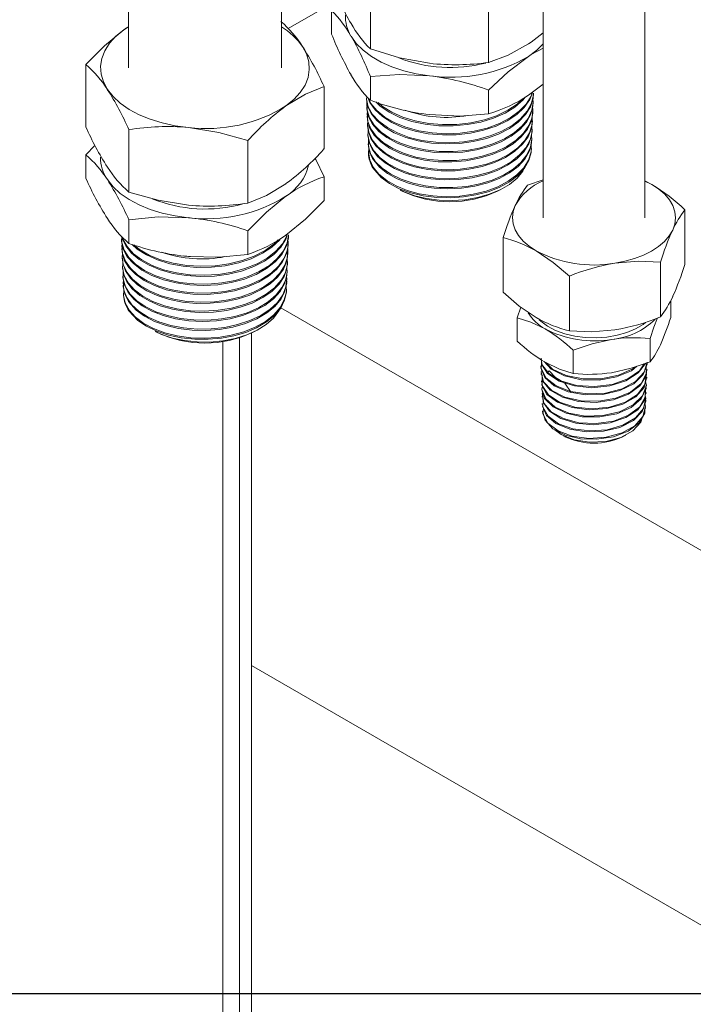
# Model space of a CAD drawing. Header units: millimetres. Extents: x 525 to 29324, y 175 to 20618.
# Tile 336 of 588: x 21077 to 21209, y 11751 to 11944. Entities that reach past the tile are written whole.
import ezdxf

# ---------------------------------------------------------------- set-up
doc = ezdxf.new("R2010")
doc.units = ezdxf.units.MM
doc.linetypes.add('SLD-Continua', pattern=[0])
doc.layers.add('COTAS', color=1, linetype='SLD-Continua')

msp = doc.modelspace()

# ---------------------------------------------------------------- linework, layer by layer
at = {"color": 7, "linetype": 'SLD-Continua', "lineweight": 18, "ltscale": 35}
for p, q in [((21097.92, 12044.53), (21097.92, 11935)), ((21127.92, 11935), (21127.92, 12044.48)), ((21179.28, 12017.16), (21179.28, 11905.61)), ((21199.28, 11905.61), (21199.28, 12018.33)), ((21145.4, 11938.73), (21145.4, 11950.98)), ((21139.19, 11948.46), (21129.26, 11942.73)), ((21139.19, 11948.46), (21129.26, 11942.73)), ((21139.19, 11948.46), (21129.26, 11942.73)), ((21139.19, 11948.46), (21129.26, 11942.73)), ((21139.19, 11948.46), (21129.26, 11942.73)), ((21139.19, 11948.46), (21129.26, 11942.73)), ((21168.61, 11936.06), (21168.61, 11948.32)), ((21137.78, 11946.22), (21137.78, 11941.59)), ((21097.92, 11943.06), (21097.01, 11942.46)), ((21089.54, 11923.41), (21089.54, 11935.66)), ((21145.4, 11933.29), (21145.4, 11928.66)), ((21136.29, 11919.09), (21136.29, 11931.34)), ((21168.61, 11930.62), (21168.61, 11925.99)), ((21179.28, 11931.82), (21176.42, 11929.63)), ((21144.61, 11929.15), (21144.62, 11928.9)), ((21177.34, 11927.98), (21177.35, 11928.24)), ((21177.41, 11929.78), (21177.42, 11930.04)), ((21144.68, 11927.35), (21144.69, 11927.09)), ((21177.28, 11926.18), (21177.28, 11926.43)), ((21144.75, 11925.54), (21144.76, 11925.29)), ((21177.21, 11924.38), (21177.22, 11924.63)), ((21097.99, 11910.65), (21097.99, 11922.9)), ((21144.82, 11923.74), (21144.83, 11923.49)), ((21177.14, 11922.57), (21177.15, 11922.83)), ((21121.36, 11908.49), (21121.36, 11920.74)), ((21144.89, 11921.94), (21144.9, 11921.68)), ((21177.07, 11920.77), (21177.08, 11921.02)), ((21091.33, 11919.78), (21089.54, 11917.97)), ((21144.95, 11920.13), (21144.96, 11919.88)), ((21177, 11918.97), (21177.01, 11919.22)), ((21089.54, 11917.97), (21089.54, 11913.34)), ((21145.02, 11918.33), (21145.03, 11918.17)), ((21136.29, 11913.65), (21136.29, 11909.02)), ((21176.26, 11912.01), (21179.28, 11913.06)), ((21200.63, 11912.13), (21199.28, 11912.82)), ((21199.28, 11912.78), (21200.63, 11912.13)), ((21151.25, 11911.04), (21151.63, 11910.85)), ((21170.37, 11910.85), (21170.99, 11911.16)), ((21207.14, 11896.45), (21207.14, 11907.18)), ((21097.99, 11905.21), (21097.99, 11900.57)), ((21121.36, 11903.05), (21121.36, 11898.42)), ((21096.53, 11901.39), (21096.54, 11901.13)), ((21129.33, 11902.02), (21129.34, 11902.28)), ((21171.43, 11890.98), (21171.43, 11901.72)), ((21096.6, 11899.58), (21096.61, 11899.33)), ((21129.26, 11900.22), (21129.27, 11900.47)), ((21096.67, 11897.78), (21096.68, 11897.53)), ((21108.72, 11898.11), (21110.08, 11897.99)), ((21129.19, 11898.42), (21129.2, 11898.67)), ((21096.73, 11895.98), (21096.74, 11895.73)), ((21129.12, 11896.61), (21129.13, 11896.87)), ((21202.31, 11886.16), (21202.31, 11896.89)), ((21096.8, 11894.18), (21096.81, 11893.92)), ((21129.05, 11894.81), (21129.06, 11895.07)), ((21184.45, 11883.42), (21184.45, 11894.16)), ((21096.87, 11892.37), (21096.88, 11892.12)), ((21128.92, 11891.21), (21128.93, 11891.46)), ((21128.99, 11893.01), (21128.99, 11893.26)), ((21096.94, 11890.57), (21096.95, 11890.42)), ((21127.82, 11887.96), (21639.71, 11592.53)), ((21127.82, 11887.96), (21639.71, 11592.53)), ((21127.82, 11887.96), (21639.71, 11592.53)), ((21127.82, 11887.96), (21639.71, 11592.53)), ((21127.82, 11887.96), (21639.71, 11592.53)), ((21127.82, 11887.96), (21639.71, 11592.53)), ((21174.93, 11888.07), (21174.22, 11885.99)), ((21204.35, 11889.38), (21204.35, 11886.04)), ((21174.22, 11885.99), (21174.22, 11881.43)), ((21103.17, 11883.29), (21103.55, 11883.1)), ((21119.71, 11882.06), (21119.71, 10629.4)), ((21119.71, 11882.06), (21119.71, 10629.4)), ((21119.71, 11882.06), (21119.71, 10629.4)), ((21119.71, 11882.06), (21119.71, 10629.4)), ((21119.71, 11882.06), (21119.71, 10629.4)), ((21119.71, 11882.06), (21119.71, 10629.4)), ((21122.06, 10632.67), (21122.06, 11882.99)), ((21122.06, 10632.67), (21122.06, 11882.99)), ((21122.06, 10632.67), (21122.06, 11882.99)), ((21122.06, 10632.67), (21122.06, 11882.99)), ((21122.06, 10632.67), (21122.06, 11882.99)), ((21122.06, 10632.67), (21122.06, 11882.99)), ((21122.28, 11883.1), (21122.89, 11883.41)), ((21200.28, 11881.92), (21200.28, 11877.35)), ((21116.45, 11881.32), (21116.45, 10627.52)), ((21116.45, 11881.32), (21116.45, 10627.52)), ((21116.45, 11881.32), (21116.45, 10627.52)), ((21116.45, 11881.32), (21116.45, 10627.52)), ((21116.45, 11881.32), (21116.45, 10627.52)), ((21116.45, 11881.32), (21116.45, 10627.52)), ((21185.21, 11879.61), (21185.21, 11875.05)), ((21178.85, 11876.56), (21178.86, 11876.35)), ((21178.91, 11875.08), (21178.91, 11874.87)), ((21199.63, 11874.12), (21199.63, 11874.33)), ((21199.68, 11875.6), (21199.69, 11875.81)), ((21178.96, 11873.59), (21178.97, 11873.39)), ((21199.57, 11872.64), (21199.58, 11872.85)), ((21179.02, 11872.12), (21179.03, 11871.91)), ((21179.08, 11870.63), (21179.08, 11870.42)), ((21199.51, 11871.16), (21199.52, 11871.36)), ((21179.13, 11869.15), (21179.14, 11868.95)), ((21199.4, 11868.19), (21199.41, 11868.4)), ((21199.46, 11869.68), (21199.46, 11869.88)), ((21179.19, 11867.67), (21179.2, 11867.46)), ((21183.21, 11862.86), (21183.59, 11862.67)), ((21194.98, 11862.67), (21195.52, 11862.94)), ((21122.06, 11817.79), (21639.71, 11519.03)), ((21122.06, 11817.79), (21639.71, 11519.03)), ((21122.06, 11817.79), (21639.71, 11519.03)), ((21122.06, 11817.79), (21639.71, 11519.03)), ((21122.06, 11817.79), (21639.71, 11519.03)), ((21122.06, 11817.79), (21639.71, 11519.03))]:
    msp.add_line(p, q, dxfattribs=at)
at = {"color": 7, "linetype": 'SLD-Continua', "lineweight": 18, "ltscale": 35, "flags": 128}
for points in [[(21089.54, 11935.66), (21093.2, 11939.34), (21097.01, 11942.46)], [(21097.01, 11942.46), (21095.45, 11941.2), (21094.2, 11939.83), (21093.27, 11938.38), (21092.67, 11936.87), (21092.42, 11935.33), (21092.53, 11933.78), (21092.98, 11932.25), (21093.77, 11930.78)], [(21097.01, 11942.46), (21097.54, 11942.83), (21097.92, 11943.05)], [(21176.42, 11939.71), (21176.97, 11940.08), (21179.28, 11941.89)], [(21141.59, 11941.25), (21142.62, 11939.82), (21143.96, 11938.48), (21145.59, 11937.25), (21147.49, 11936.16), (21149.61, 11935.22), (21151.94, 11934.44), (21154.41, 11933.85), (21157, 11933.45)], [(21128.83, 11927.54), (21130.38, 11928.8), (21131.63, 11930.17), (21132.56, 11931.62), (21133.16, 11933.13), (21133.41, 11934.67), (21133.31, 11936.22), (21132.86, 11937.74), (21132.07, 11939.22)], [(21145.4, 11938.73), (21151.08, 11936.99), (21157, 11935.9)], [(21168.61, 11936.06), (21172.44, 11937.5), (21176.42, 11939.71)], [(21176.42, 11937.26), (21178.05, 11938.48), (21179.28, 11939.7)], [(21176.42, 11937.26), (21176.97, 11937.61), (21179.28, 11938.85)], [(21168.61, 11930.62), (21172.44, 11934.23), (21176.42, 11937.26)], [(21145.4, 11933.29), (21151.08, 11933.72), (21157, 11933.45)], [(21093.77, 11930.78), (21094.89, 11929.37), (21096.31, 11928.06), (21098.02, 11926.87), (21099.99, 11925.82), (21102.18, 11924.92), (21104.55, 11924.2), (21107.06, 11923.66), (21109.68, 11923.32)], [(21136.29, 11931.34), (21132.63, 11929.83), (21128.83, 11927.54)], [(21177.27, 11930.29), (21176.69, 11928.81), (21175.6, 11927.26), (21174.14, 11925.87), (21172.25, 11924.62), (21170.1, 11923.59), (21167.62, 11922.77), (21165.03, 11922.21), (21162.25, 11921.9), (21159.52, 11921.86), (21156.75, 11922.1), (21154.17, 11922.58), (21151.72, 11923.33), (21149.6, 11924.28), (21147.74, 11925.45), (21146.31, 11926.75), (21145.27, 11928.21), (21144.87, 11929.22)], [(21145.01, 11929.07), (21145.5, 11928.05), (21146.67, 11926.62), (21148.21, 11925.36), (21150.16, 11924.24), (21152.36, 11923.35), (21154.88, 11922.67), (21157.49, 11922.25), (21160.28, 11922.09), (21163.02, 11922.2), (21165.77, 11922.59), (21168.32, 11923.21), (21170.73, 11924.11), (21172.8, 11925.19), (21174.59, 11926.49), (21175.95, 11927.91), (21176.92, 11929.49), (21177.13, 11930.18)], [(21144.64, 11929.15), (21144.63, 11928.88), (21144.99, 11927.37), (21145.82, 11925.88), (21147.06, 11924.53), (21148.73, 11923.28), (21150.7, 11922.24), (21153.02, 11921.38), (21155.51, 11920.78), (21158.22, 11920.42), (21160.93, 11920.33), (21163.73, 11920.51), (21166.37, 11920.95), (21168.93, 11921.65), (21171.2, 11922.57), (21173.25, 11923.73), (21174.89, 11925.04), (21176.18, 11926.52), (21177.01, 11928.07), (21177.4, 11929.72), (21177.39, 11930.04)], [(21177.36, 11929.79), (21177.33, 11929), (21176.8, 11927.36), (21175.84, 11925.83), (21174.43, 11924.39), (21172.69, 11923.13), (21170.55, 11922.03), (21168.21, 11921.18), (21165.6, 11920.54), (21162.92, 11920.18), (21160.12, 11920.08), (21157.42, 11920.25), (21154.75, 11920.69), (21152.33, 11921.36), (21150.09, 11922.28), (21148.21, 11923.37), (21146.65, 11924.67), (21145.54, 11926.06), (21144.84, 11927.57), (21144.65, 11928.9)], [(21144.74, 11928.29), (21144.72, 11928.24), (21144.74, 11926.72), (21145.23, 11925.19), (21146.14, 11923.76), (21147.51, 11922.41), (21149.22, 11921.24), (21151.32, 11920.22), (21153.63, 11919.45), (21156.22, 11918.9), (21158.87, 11918.61), (21161.66, 11918.59), (21164.35, 11918.83), (21167.03, 11919.34), (21169.46, 11920.08), (21171.72, 11921.08), (21173.61, 11922.25), (21175.2, 11923.62), (21176.35, 11925.09), (21177.09, 11926.7), (21177.36, 11928.31), (21177.29, 11928.87)], [(21175.76, 11929.23), (21175.37, 11928.73), (21173.76, 11927.33), (21171.84, 11926.15), (21169.56, 11925.14), (21167.09, 11924.39), (21164.38, 11923.87), (21161.66, 11923.63), (21158.83, 11923.66), (21156.15, 11923.95), (21153.53, 11924.51), (21151.19, 11925.3), (21149.07, 11926.32), (21147.34, 11927.51), (21146.48, 11928.36)], [(21146.91, 11928.19), (21147.75, 11927.43), (21149.58, 11926.29), (21151.78, 11925.32), (21154.18, 11924.59), (21156.84, 11924.1), (21159.55, 11923.87), (21162.38, 11923.92), (21165.09, 11924.23), (21167.76, 11924.81), (21170.17, 11925.62), (21172.38, 11926.69), (21174.22, 11927.92), (21175.37, 11929.01)], [(21177.3, 11927.98), (21177.31, 11927.55), (21176.9, 11925.95), (21176.03, 11924.37), (21174.75, 11922.94), (21173.05, 11921.61), (21171.05, 11920.5), (21168.71, 11919.58), (21166.22, 11918.91), (21163.51, 11918.48), (21160.8, 11918.32), (21158.02, 11918.43), (21155.41, 11918.79), (21152.88, 11919.42), (21150.64, 11920.27), (21148.65, 11921.34), (21147.05, 11922.56), (21145.81, 11923.95), (21145.04, 11925.41), (21144.7, 11926.95), (21144.71, 11927.09)], [(21144.82, 11926.38), (21144.76, 11926.07), (21144.89, 11924.52), (21145.47, 11923.05), (21146.52, 11921.61), (21147.94, 11920.33), (21149.78, 11919.18), (21151.88, 11918.25), (21154.31, 11917.52), (21156.85, 11917.04), (21159.59, 11916.81), (21162.3, 11916.86), (21165.04, 11917.17), (21167.59, 11917.73), (21170.03, 11918.55), (21172.15, 11919.56), (21174.01, 11920.81), (21175.45, 11922.18), (21176.52, 11923.71), (21177.12, 11925.28), (21177.28, 11926.93), (21177.23, 11927.22)], [(21177.27, 11926.18), (21177.27, 11926.15), (21176.96, 11924.5), (21176.22, 11922.96), (21175.01, 11921.46), (21173.44, 11920.14), (21171.47, 11918.96), (21169.27, 11918.01), (21166.76, 11917.27), (21164.16, 11916.79), (21161.4, 11916.57), (21158.7, 11916.61), (21155.99, 11916.92), (21153.5, 11917.48), (21151.15, 11918.29), (21149.15, 11919.29), (21147.43, 11920.5), (21146.14, 11921.82), (21145.24, 11923.29), (21144.8, 11924.78), (21144.81, 11925.29)], [(21144.9, 11924.46), (21144.81, 11923.87), (21145.06, 11922.37), (21145.77, 11920.88), (21146.88, 11919.51), (21148.44, 11918.24), (21150.3, 11917.17), (21152.52, 11916.27), (21154.92, 11915.61), (21157.57, 11915.19), (21160.24, 11915.04), (21163, 11915.15), (21165.64, 11915.51), (21168.21, 11916.15), (21170.52, 11917), (21172.61, 11918.09), (21174.33, 11919.34), (21175.71, 11920.78), (21176.64, 11922.28), (21177.14, 11923.9), (21177.18, 11925.51), (21177.17, 11925.57)], [(21177.17, 11924.38), (21177.01, 11923.1), (21176.35, 11921.5), (21175.28, 11920.02), (21173.76, 11918.64), (21171.93, 11917.45), (21169.74, 11916.43), (21167.36, 11915.65), (21164.72, 11915.11), (21162.06, 11914.83), (21159.29, 11914.81), (21156.65, 11915.06), (21154.06, 11915.57), (21151.74, 11916.3), (21149.61, 11917.28), (21147.87, 11918.41), (21146.45, 11919.73), (21145.48, 11921.13), (21144.93, 11922.65), (21144.88, 11923.49)], [(21168.61, 11925.99), (21162.93, 11925.56), (21157, 11925.83)], [(21121.36, 11920.74), (21115.64, 11922.35), (21109.68, 11923.32)], [(21144.96, 11922.57), (21144.9, 11921.71), (21145.26, 11920.18), (21146.06, 11918.76), (21147.3, 11917.39), (21148.9, 11916.19), (21150.89, 11915.14), (21153.11, 11914.32), (21155.62, 11913.71), (21158.21, 11913.37), (21160.95, 11913.27), (21163.63, 11913.45), (21166.3, 11913.89), (21168.75, 11914.56), (21171.05, 11915.49), (21173, 11916.6), (21174.67, 11917.92), (21175.9, 11919.34), (21176.74, 11920.9), (21177.12, 11922.48), (21177.07, 11923.59)], [(21177.08, 11922.58), (21177.03, 11921.65), (21176.49, 11920.09), (21175.49, 11918.55), (21174.11, 11917.18), (21172.31, 11915.92), (21170.25, 11914.88), (21167.87, 11914.04), (21165.35, 11913.45), (21162.64, 11913.11), (21159.97, 11913.03), (21157.24, 11913.22), (21154.7, 11913.66), (21152.26, 11914.35), (21150.14, 11915.25), (21148.27, 11916.37), (21146.81, 11917.62), (21145.72, 11919.03), (21145.09, 11920.48), (21144.94, 11921.69)], [(21145.01, 11921.08), (21145, 11921.05), (21145.02, 11919.51), (21145.48, 11918.04), (21146.4, 11916.6), (21147.71, 11915.31), (21149.43, 11914.13), (21151.43, 11913.16), (21153.77, 11912.37), (21156.24, 11911.84), (21158.92, 11911.55), (21161.59, 11911.53), (21164.31, 11911.77), (21166.87, 11912.26), (21169.33, 11913.01), (21171.49, 11913.96), (21173.41, 11915.14), (21174.94, 11916.46), (21176.1, 11917.94), (21176.81, 11919.48), (21177.08, 11921.1), (21177.02, 11921.63)], [(21177.02, 11920.77), (21177.02, 11920.24), (21176.58, 11918.63), (21175.71, 11917.13), (21174.39, 11915.69), (21172.73, 11914.43), (21170.69, 11913.32), (21168.43, 11912.45), (21165.9, 11911.79), (21163.3, 11911.4), (21160.55, 11911.26), (21157.9, 11911.38), (21155.27, 11911.77), (21152.86, 11912.39), (21150.63, 11913.26), (21148.74, 11914.3), (21147.16, 11915.55), (21145.78, 11917.24), (21145.15, 11918.68), (21145, 11919.88)], [(21145.11, 11919.07), (21145.02, 11918.46), (21145.26, 11916.98), (21145.96, 11915.5), (21147.06, 11914.16), (21148.6, 11912.9), (21150.44, 11911.85), (21152.63, 11910.96), (21155, 11910.31), (21157.62, 11909.9), (21160.25, 11909.74), (21162.98, 11909.85), (21165.58, 11910.22), (21168.13, 11910.84), (21170.4, 11911.69), (21172.47, 11912.77), (21174.16, 11914), (21175.52, 11915.42), (21176.44, 11916.91), (21176.94, 11918.51), (21176.98, 11920.07)], [(21176.95, 11918.97), (21176.96, 11918.44), (21176.51, 11916.83), (21175.64, 11915.34), (21174.33, 11913.9), (21172.68, 11912.65), (21170.64, 11911.55), (21168.5, 11910.72), (21166.12, 11910.08), (21163.66, 11909.68), (21161.07, 11909.5), (21158.42, 11909.58), (21155.77, 11909.91), (21153.34, 11910.49), (21151.07, 11911.31), (21149.13, 11912.31), (21147.48, 11913.52), (21145.86, 11915.43)], [(21136.29, 11913.65), (21134.66, 11917.02), (21134.51, 11917.29)], [(21175.57, 11915.25), (21175.33, 11914.77), (21174.19, 11913.4), (21172.68, 11912.16), (21170.85, 11911.1), (21168.74, 11910.22), (21166.43, 11909.56), (21163.96, 11909.14), (21161.43, 11908.97), (21158.9, 11909.04), (21156.44, 11909.36), (21154.13, 11909.91), (21152.03, 11910.68), (21151.27, 11911.07)], [(21093.77, 11913.08), (21094.89, 11911.68), (21096.31, 11910.37), (21098.02, 11909.17), (21099.99, 11908.12), (21102.18, 11907.23), (21104.55, 11906.5), (21107.06, 11905.97), (21109.68, 11905.62)], [(21121.36, 11908.49), (21125.02, 11910), (21128.83, 11912.29)], [(21204.73, 11903.2), (21205.14, 11904.38), (21205.28, 11905.59), (21205.15, 11906.8), (21204.75, 11907.98), (21204.08, 11909.13), (21203.16, 11910.21), (21202, 11911.22), (21200.63, 11912.13)], [(21097.99, 11910.65), (21103.72, 11909.03), (21109.68, 11908.07)], [(21121.36, 11903.05), (21125.02, 11906.73), (21128.83, 11909.84)], [(21136.29, 11909.02), (21132.63, 11905.34), (21128.83, 11902.22)], [(21173.84, 11908.03), (21173.43, 11906.84), (21173.28, 11905.64), (21173.42, 11904.43), (21173.82, 11903.25), (21174.49, 11902.1), (21175.41, 11901.02), (21176.56, 11900.01), (21177.94, 11899.1)], [(21097.99, 11905.21), (21103.72, 11905.76), (21109.68, 11905.62)], [(21193.38, 11896.69), (21195.37, 11897.07), (21197.25, 11897.61), (21198.99, 11898.27), (21200.57, 11899.07), (21201.95, 11899.97), (21203.12, 11900.98), (21204.05, 11902.06), (21204.73, 11903.2)], [(21129.29, 11902.02), (21129.3, 11901.6), (21128.87, 11899.95), (21128.01, 11898.41), (21126.69, 11896.93), (21125.03, 11895.64), (21122.96, 11894.49), (21120.68, 11893.59), (21118.1, 11892.9), (21115.45, 11892.48), (21112.65, 11892.32), (21109.94, 11892.43), (21107.24, 11892.81), (21104.77, 11893.43), (21102.47, 11894.3), (21100.52, 11895.35), (21098.88, 11896.61), (21097.67, 11897.97), (21096.87, 11899.47), (21096.55, 11900.99), (21096.56, 11901.13)], [(21096.58, 11901.92), (21096.59, 11900.78), (21097.05, 11899.28), (21097.98, 11897.8), (21099.31, 11896.48), (21101.07, 11895.27), (21103.1, 11894.27), (21105.48, 11893.47), (21108.01, 11892.92), (21110.74, 11892.62), (21113.47, 11892.58), (21116.25, 11892.83), (21118.86, 11893.32), (21121.38, 11894.08), (21123.59, 11895.05), (21125.56, 11896.25), (21127.12, 11897.59), (21128.32, 11899.1), (21129.05, 11900.67), (21129.33, 11902.28)], [(21096.67, 11900.42), (21096.61, 11900.14), (21096.73, 11898.62), (21097.31, 11897.1), (21098.32, 11895.69), (21099.78, 11894.37), (21101.57, 11893.24), (21103.73, 11892.27), (21106.1, 11891.55), (21108.72, 11891.05), (21111.39, 11890.82), (21114.19, 11890.86), (21116.86, 11891.15), (21119.51, 11891.72), (21121.89, 11892.52), (21124.09, 11893.56), (21125.91, 11894.77), (21127.41, 11896.18), (21128.47, 11897.68), (21129.1, 11899.3), (21129.27, 11900.91), (21129.21, 11901.25)], [(21129.14, 11902.48), (21128.79, 11901.4), (21127.8, 11899.82), (21126.42, 11898.41), (21124.61, 11897.12), (21122.52, 11896.04), (21120.1, 11895.16), (21117.55, 11894.55), (21114.79, 11894.18), (21112.05, 11894.08), (21109.26, 11894.26), (21106.66, 11894.69), (21104.15, 11895.39), (21101.97, 11896.29), (21100.04, 11897.42), (21098.52, 11898.68), (21097.37, 11900.12), (21096.7, 11901.6), (21096.66, 11901.84)], [(21096.76, 11901.75), (21096.83, 11901.43), (21097.64, 11899.96), (21098.9, 11898.56), (21100.52, 11897.34), (21102.55, 11896.26), (21104.81, 11895.42), (21107.37, 11894.79), (21110.01, 11894.43), (21112.82, 11894.33), (21115.55, 11894.5), (21118.28, 11894.94), (21120.78, 11895.63), (21123.14, 11896.57), (21125.14, 11897.7), (21126.85, 11899.04), (21128.12, 11900.49), (21128.98, 11902.08), (21128.99, 11902.09)], [(21127.77, 11901.55), (21127.59, 11901.29), (21126.07, 11899.86), (21124.22, 11898.64), (21122, 11897.58), (21119.58, 11896.78), (21116.9, 11896.2), (21114.19, 11895.9), (21111.36, 11895.87), (21108.66, 11896.1), (21106, 11896.6), (21103.61, 11897.34), (21101.42, 11898.32), (21099.62, 11899.47), (21098.61, 11900.38)], [(21098.96, 11900.3), (21100.05, 11899.39), (21101.95, 11898.3), (21104.21, 11897.37), (21106.66, 11896.7), (21109.36, 11896.26), (21112.08, 11896.1), (21114.91, 11896.2), (21117.6, 11896.57), (21120.24, 11897.21), (21122.59, 11898.08), (21124.74, 11899.19), (21126.5, 11900.46), (21127.27, 11901.25)], [(21129.25, 11900.22), (21129.26, 11900.15), (21128.95, 11898.55), (21128.17, 11896.95), (21126.99, 11895.49), (21125.37, 11894.13), (21123.45, 11892.97), (21121.16, 11892), (21118.71, 11891.27), (21116.03, 11890.79), (21113.33, 11890.57), (21110.54, 11890.62), (21107.9, 11890.93), (21105.33, 11891.5), (21103.04, 11892.3), (21100.97, 11893.33), (21099.3, 11894.51), (21097.97, 11895.88), (21097.09, 11897.31), (21096.65, 11898.85), (21096.66, 11899.33)], [(21096.74, 11898.52), (21096.66, 11897.97), (21096.9, 11896.42), (21097.58, 11894.96), (21098.72, 11893.55), (21100.23, 11892.3), (21102.15, 11891.19), (21104.31, 11890.31), (21106.79, 11889.63), (21109.36, 11889.21), (21112.12, 11889.04), (21114.82, 11889.14), (21117.54, 11889.51), (21120.06, 11890.12), (21122.45, 11891), (21124.5, 11892.06), (21126.28, 11893.34), (21127.64, 11894.74), (21128.61, 11896.3), (21129.12, 11897.88), (21129.17, 11899.53), (21129.15, 11899.6)], [(21129.15, 11898.42), (21128.99, 11897.1), (21128.34, 11895.54), (21127.23, 11894.02), (21125.74, 11892.66), (21123.85, 11891.44), (21121.7, 11890.44), (21119.24, 11889.65), (21116.67, 11889.11), (21113.92, 11888.83), (21111.22, 11888.82), (21108.49, 11889.07), (21105.96, 11889.57), (21103.56, 11890.33), (21101.49, 11891.28), (21099.69, 11892.46), (21098.31, 11893.75), (21097.31, 11895.2), (21096.78, 11896.68), (21096.73, 11897.53)], [(21096.81, 11896.6), (21096.75, 11895.77), (21097.09, 11894.28), (21097.9, 11892.8), (21099.1, 11891.46), (21100.74, 11890.22), (21102.68, 11889.19), (21104.96, 11888.34), (21107.41, 11887.74), (21110.08, 11887.37), (21112.76, 11887.28), (21115.52, 11887.45), (21118.13, 11887.87), (21120.67, 11888.56), (21122.92, 11889.46), (21124.95, 11890.6), (21126.58, 11891.88), (21127.87, 11893.35), (21128.7, 11894.87), (21129.11, 11896.5), (21129.06, 11897.69)], [(21121.36, 11898.42), (21115.64, 11897.86), (21109.68, 11898)], [(21184.45, 11894.16), (21181.26, 11896.85), (21177.94, 11899.1)], [(21129.07, 11896.62), (21129.01, 11895.7), (21128.45, 11894.08), (21127.47, 11892.59), (21126.05, 11891.17), (21124.29, 11889.94), (21122.16, 11888.87), (21119.83, 11888.05), (21117.23, 11887.44), (21114.58, 11887.11), (21111.82, 11887.03), (21109.16, 11887.22), (21106.53, 11887.67), (21104.16, 11888.36), (21101.97, 11889.28), (21100.15, 11890.38), (21098.64, 11891.67), (21097.58, 11893.05), (21096.93, 11894.55), (21096.78, 11895.73)], [(21096.86, 11895.12), (21096.85, 11895.11), (21096.86, 11893.61), (21097.32, 11892.09), (21098.21, 11890.68), (21099.55, 11889.34), (21101.22, 11888.18), (21103.28, 11887.18), (21105.56, 11886.41), (21108.11, 11885.85), (21110.72, 11885.56), (21113.48, 11885.53), (21116.14, 11885.76), (21118.78, 11886.26), (21121.19, 11886.98), (21123.43, 11887.96), (21125.31, 11889.11), (21126.9, 11890.46), (21128.04, 11891.91), (21128.79, 11893.49), (21129.06, 11895.08), (21129, 11895.66)], [(21202.31, 11896.89), (21197.94, 11897.07), (21193.38, 11896.69)], [(21129, 11894.81), (21129, 11894.25), (21128.56, 11892.67), (21127.66, 11891.12), (21126.37, 11889.71), (21124.65, 11888.42), (21122.66, 11887.34), (21120.32, 11886.44), (21117.85, 11885.8), (21115.16, 11885.4), (21112.49, 11885.26), (21109.75, 11885.39), (21107.17, 11885.77), (21104.69, 11886.42), (21102.51, 11887.27), (21100.57, 11888.35), (21099.03, 11889.56), (21097.84, 11890.95), (21097.11, 11892.39), (21096.81, 11893.92), (21096.81, 11893.92)], [(21096.95, 11893.23), (21096.88, 11892.95), (21097, 11891.42), (21097.56, 11889.96), (21098.58, 11888.54), (21099.97, 11887.27), (21101.77, 11886.13), (21103.84, 11885.2), (21106.23, 11884.47), (21108.74, 11884), (21111.44, 11883.76), (21114.11, 11883.8), (21116.82, 11884.1), (21119.34, 11884.64), (21121.76, 11885.44), (21123.86, 11886.44), (21125.71, 11887.66), (21127.14, 11889.01), (21128.21, 11890.52), (21128.82, 11892.07), (21128.99, 11893.7), (21128.94, 11894.01)], [(21128.96, 11893.01), (21128.98, 11892.84), (21128.63, 11891.22), (21127.86, 11889.7), (21126.63, 11888.23), (21125.05, 11886.94), (21123.08, 11885.78), (21120.88, 11884.87), (21118.38, 11884.15), (21115.81, 11883.7), (21113.07, 11883.51), (21110.41, 11883.57), (21107.75, 11883.9), (21105.3, 11884.47), (21103.01, 11885.29), (21101.06, 11886.29), (21099.39, 11887.5), (21097.9, 11889.16), (21097.18, 11890.59), (21096.88, 11892.12), (21096.88, 11892.12)], [(21097.03, 11891.37), (21096.95, 11890.36), (21097.29, 11888.89), (21098.09, 11887.43), (21099.28, 11886.11), (21100.9, 11884.89), (21102.81, 11883.87), (21105.07, 11883.03), (21107.48, 11882.44), (21110.12, 11882.08), (21112.77, 11881.98), (21115.49, 11882.15), (21118.07, 11882.57), (21120.58, 11883.25), (21122.8, 11884.14), (21124.8, 11885.27), (21126.41, 11886.54), (21127.68, 11887.98), (21128.5, 11889.49), (21128.9, 11891.1), (21128.86, 11892.28)], [(21128.9, 11891.21), (21128.91, 11891.04), (21128.56, 11889.42), (21127.79, 11887.9), (21126.57, 11886.44), (21125, 11885.16), (21123.03, 11884.01), (21120.95, 11883.13), (21118.6, 11882.44), (21116.16, 11881.99), (21113.58, 11881.76), (21110.93, 11881.77), (21108.26, 11882.06), (21105.79, 11882.58), (21103.46, 11883.35), (21101.46, 11884.31), (21099.73, 11885.48), (21097.98, 11887.35)], [(21171.43, 11890.98), (21174.62, 11888.28), (21177.94, 11886.04)], [(21127.56, 11887.63), (21127.43, 11887.33), (21126.39, 11885.94), (21124.96, 11884.67), (21123.19, 11883.56), (21121.14, 11882.64), (21118.87, 11881.94), (21116.43, 11881.46), (21113.91, 11881.23), (21111.37, 11881.25), (21108.9, 11881.52), (21106.54, 11882.02), (21104.39, 11882.74), (21103.19, 11883.32)], [(21174.22, 11885.99), (21176.91, 11885.14), (21179.71, 11883.79)], [(21200.28, 11881.92), (21201.04, 11884.13), (21201.75, 11885.96)], [(21178.54, 11885.59), (21178.86, 11885.3), (21180.18, 11884.34), (21181.75, 11883.52), (21183.55, 11882.87), (21185.51, 11882.4), (21187.58, 11882.14), (21189.69, 11882.07), (21191.8, 11882.21), (21193.83, 11882.56), (21195.73, 11883.1), (21197.45, 11883.82), (21198.93, 11884.7), (21199.41, 11885.05)], [(21184.45, 11883.42), (21188.83, 11883.25), (21193.38, 11883.62)], [(21185.21, 11879.61), (21188.9, 11880.89), (21192.74, 11881.75)], [(21178.93, 11878.05), (21179.06, 11876.85), (21180.42, 11875.05), (21182.78, 11873.62), (21185.88, 11872.73), (21189.36, 11872.48), (21192.83, 11872.91), (21195.91, 11873.99), (21198.24, 11875.6), (21199.16, 11876.97)], [(21199.69, 11877.08), (21199.73, 11876.9), (21198.96, 11874.84), (21197.1, 11873.04), (21194.35, 11871.7), (21191.04, 11870.95), (21187.53, 11870.87), (21184.22, 11871.46), (21181.49, 11872.65), (21179.63, 11874.29), (21178.87, 11876.18), (21178.9, 11876.35)], [(21179.04, 11877.2), (21178.9, 11876.1), (21179.83, 11874.23), (21181.83, 11872.65), (21184.67, 11871.54), (21188.03, 11871.04), (21191.54, 11871.22), (21194.79, 11872.06), (21197.42, 11873.48), (21199.14, 11875.33), (21199.72, 11877.29)], [(21179.05, 11875.74), (21178.91, 11875.36), (21179.4, 11873.45), (21181.01, 11871.74), (21183.55, 11870.44), (21186.74, 11869.7), (21190.22, 11869.62), (21193.59, 11870.21), (21196.48, 11871.42), (21198.57, 11873.12), (21199.6, 11875.13), (21199.53, 11876.36)], [(21199.45, 11877.09), (21197.98, 11875.16), (21195.54, 11873.61), (21192.39, 11872.61), (21188.89, 11872.27), (21185.44, 11872.61), (21182.42, 11873.58), (21180.18, 11875.07), (21178.97, 11876.9), (21178.95, 11877.83)], [(21197.72, 11876.51), (21196.63, 11875.61), (21193.7, 11874.38), (21190.27, 11873.77), (21186.74, 11873.84), (21183.49, 11874.59), (21180.9, 11875.9), (21179.49, 11877.38)], [(21185.21, 11875.05), (21182.52, 11875.9), (21179.71, 11877.25)], [(21179.82, 11877.2), (21181.16, 11875.92), (21183.85, 11874.67), (21187.15, 11874), (21190.7, 11874.01), (21194.09, 11874.7), (21196.93, 11876), (21197.29, 11876.32)], [(21200.28, 11877.35), (21196.59, 11876.08), (21192.74, 11875.22)], [(21199.53, 11875.6), (21199.51, 11874.61), (21198.3, 11872.63), (21196.08, 11871), (21193.09, 11869.88), (21189.68, 11869.39), (21186.22, 11869.57), (21183.11, 11870.4), (21180.69, 11871.78), (21179.25, 11873.53), (21179.04, 11874.88)], [(21199.56, 11874.13), (21199.12, 11872.34), (21197.51, 11870.49), (21194.96, 11869.04), (21191.78, 11868.16), (21188.32, 11867.93), (21184.97, 11868.37), (21182.11, 11869.42), (21180.06, 11870.96), (21179.05, 11872.79), (21179.1, 11873.39)], [(21179.16, 11874.72), (21179.08, 11874.6), (21179.13, 11872.68), (21180.33, 11870.88), (21182.53, 11869.41), (21185.5, 11868.46), (21188.9, 11868.12), (21192.34, 11868.46), (21195.44, 11869.45), (21197.85, 11870.97), (21199.29, 11872.88), (21199.61, 11874.95), (21199.52, 11875.15)], [(21180.1, 11875.21), (21180.46, 11875.59), (21181.7, 11874.25), (21183.59, 11873.18), (21184.78, 11871.36)], [(21179.17, 11872.58), (21179.03, 11871.92), (21179.8, 11870.06), (21181.64, 11868.46), (21184.34, 11867.3), (21187.6, 11866.72), (21191.05, 11866.81), (21194.3, 11867.55), (21197, 11868.88), (21198.82, 11870.65), (21199.57, 11872.68), (21199.4, 11873.5)], [(21199.46, 11872.64), (21199.51, 11872.11), (21198.57, 11870.11), (21196.57, 11868.41), (21193.76, 11867.17), (21190.44, 11866.54), (21186.99, 11866.57), (21183.81, 11867.26), (21181.24, 11868.51), (21179.59, 11870.18), (21179.07, 11871.91)], [(21179.21, 11871.42), (21179.1, 11871.16), (21179.43, 11869.27), (21180.87, 11867.56), (21183.27, 11866.22), (21186.34, 11865.41), (21189.74, 11865.25), (21193.1, 11865.74), (21196.03, 11866.86), (21198.2, 11868.48), (21199.36, 11870.42), (21199.38, 11871.84)], [(21199.38, 11871.16), (21199.22, 11869.84), (21197.86, 11867.94), (21195.52, 11866.4), (21192.49, 11865.4), (21189.09, 11865.02), (21185.72, 11865.31), (21182.75, 11866.23), (21180.53, 11867.65), (21179.29, 11869.42), (21179.23, 11870.43)], [(21179.26, 11869.15), (21179.23, 11868.5), (21180.26, 11866.7), (21182.3, 11865.21), (21185.14, 11864.19), (21188.45, 11863.78), (21191.85, 11864.03), (21194.96, 11864.92), (21197.44, 11866.36), (21199, 11868.19), (21199.46, 11870.23), (21199.32, 11870.65)], [(21199.44, 11869.68), (21199.45, 11869.61), (21198.77, 11867.6), (21197.01, 11865.83), (21194.38, 11864.49), (21191.18, 11863.72), (21187.77, 11863.61), (21184.53, 11864.15), (21181.82, 11865.27), (21179.97, 11866.84), (21179.16, 11868.68), (21179.21, 11868.94)], [(21179.36, 11868.23), (21179.26, 11867.12), (21180.23, 11865.32), (21182.22, 11863.82), (21185, 11862.78), (21188.28, 11862.34), (21191.66, 11862.55), (21194.79, 11863.4), (21197.29, 11864.81), (21198.89, 11866.62), (21199.41, 11868.64), (21199.27, 11869.08)], [(21199.26, 11868.2), (21199.25, 11867.3), (21198.12, 11865.37), (21195.99, 11863.76), (21193.1, 11862.65), (21189.78, 11862.15), (21186.61, 11862.27), (21183.7, 11862.96), (21181.23, 11864.23), (21179.67, 11865.89), (21179.27, 11867.47)], [(21198.71, 11866.37), (21198.48, 11865.52), (21196.94, 11863.81), (21194.55, 11862.51), (21191.59, 11861.75), (21188.42, 11861.59), (21185.38, 11862.05), (21182.83, 11863.06), (21181.62, 11864.03)]]:
    msp.add_lwpolyline(points, dxfattribs=at)
at = {"color": 7, "linetype": 'SLD-Continua', "lineweight": 18, "ltscale": 1225}
for centre, radius, start, end in [((21200.14, 11976.58), 67.15, 201.7797, 209.3166), ((21122.09, 11930.27), 22.37, 29.3886, 45.4776), ((21113.31, 11927.28), 22.23, 32.4922, 49.196), ((21147.86, 11945.1), 7.36, 177.4885, 211.5274), ((21161.83, 11955.25), 23.3, 209.7098, 225.1564), ((21121.14, 11931.58), 13.33, 34.963, 59.45), ((21200.16, 11966.52), 67.17, 201.781, 209.3153), ((21088.08, 11910.78), 61.58, 21.4383, 29.658), ((21083.42, 11908.06), 57.77, 23.767, 32.6404), ((21161.05, 11963.11), 28.03, 248.8789, 284.4087), ((21161.2, 11963.46), 30.3, 262.0412, 300.141), ((21162.15, 11982.51), 46.89, 263.6971, 277.9201), ((21075, 11918.82), 22.25, 32.4973, 49.1909), ((21161.83, 11945.18), 23.31, 209.712, 225.1542), ((21150.94, 11883.28), 50.54, 69.5262, 83.1036), ((21045.07, 11899.59), 57.82, 23.7713, 32.636), ((21163.07, 11976), 50.54, 249.5262, 263.1036), ((21160.25, 11954.08), 29.31, 286.572, 303.4653), ((21113.25, 11952.64), 29.54, 263.0489, 301.8196), ((21155.91, 11890.31), 46.04, 126.032, 138.6194), ((21160.29, 11949.21), 23.91, 250.1793, 280.2093), ((21146.85, 11949.07), 62.79, 204.1225, 212.2848), ((21105.51, 11875.95), 47.55, 84.9743, 99.1021), ((21101.74, 11949.53), 46.04, 306.032, 318.6194), ((21075.02, 11901.15), 22.22, 32.488, 49.2002), ((21099.98, 11917.39), 7.56, 179.2533, 214.7407), ((21150.86, 11918.44), 5.84, 182.693, 211.0699), ((21113.12, 11927.99), 23.01, 212.7777, 228.9106), ((21123.59, 11918.34), 9.98, 301.6454, 346.0924), ((21146.87, 11939.01), 62.81, 204.1239, 212.2834), ((21045.18, 11881.96), 57.7, 23.7619, 32.6454), ((21145.28, 11886.81), 28.3, 108.5128, 125.5343), ((21183.24, 11902.84), 10.74, 111.6305, 151.1142), ((21161, 11930.77), 22.02, 244.8245, 295.1755), ((21190.66, 11900.54), 18.41, 141.4837, 156.0089), ((21182.15, 11881.03), 36.17, 46.2948, 59.2786), ((21112.96, 11935.07), 27.75, 247.9541, 285.4288), ((21113.25, 11934.94), 29.54, 263.0489, 301.8196), ((21113.84, 11955.44), 47.55, 264.9743, 279.1021), ((21224.62, 11884.99), 55.76, 155.5924, 162.542), ((21221.53, 11895.72), 18.39, 141.4775, 156.0152), ((21113.12, 11917.92), 23.02, 212.7798, 228.9084), ((21104.73, 11855.37), 50.5, 70.7713, 84.3815), ((21255.45, 11880.18), 55.7, 155.5887, 162.5457), ((21112.38, 11925.25), 28.3, 288.5128, 305.5343), ((21165.75, 11878.13), 24.26, 59.8263, 76.461), ((21114.62, 11948.25), 50.5, 250.7713, 264.3815), ((21112.28, 11921.72), 24.18, 251.0065, 280.9094), ((21189.25, 11920.87), 24.53, 242.5383, 279.6935), ((21199.59, 11857.79), 39.39, 99.0716, 112.6036), ((21149.04, 11915.05), 61, 335.8914, 342.243), ((21102.84, 11890.7), 5.9, 182.7332, 214.5209), ((21187.1, 11898.11), 19.35, 321.8384, 335.6543), ((21183.67, 11891.24), 8.43, 210.2759, 242.0286), ((21190.13, 11907.01), 24.26, 239.8263, 256.461), ((21191.55, 11895.52), 13.82, 274.9578, 314.6645), ((21187.17, 11922.52), 39.39, 279.0716, 292.6036), ((21155.79, 11901.56), 50.98, 335.8606, 342.2738), ((21189.26, 11902.15), 20.7, 242.5383, 279.6935), ((21164.12, 11857.55), 30.52, 46.2948, 59.2786), ((21112.92, 11903.03), 22.02, 244.8296, 295.1704), ((21197.17, 11852.02), 30.06, 84.0761, 98.477), ((21195.3, 11903.49), 30.52, 226.2948, 239.2786), ((21187.51, 11887.4), 16.25, 321.8044, 335.6883), ((21188.31, 11904.95), 30.06, 264.0761, 278.477), ((21189.28, 11874.87), 13.47, 244.9966, 295.0034)]:
    msp.add_arc(centre, radius, start, end, dxfattribs=at)
at = {"layer": 'COTAS', "ltscale": 35}
msp.add_line((20663.75, 11753.46), (21993.65, 11753.46), dxfattribs=at)

doc.saveas('drawing.dxf')
